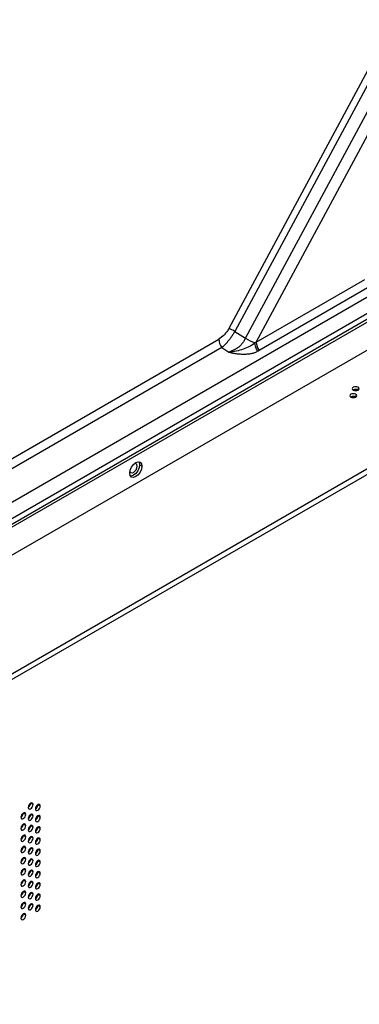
# Model space of a CAD drawing. Header units: millimetres. Extents: x 0 to 1118, y 0 to 864.
# Tile 333 of 438: x 971 to 980, y 671 to 700. Entities that reach past the tile are written whole.
import ezdxf

# ---------------------------------------------------------------- set-up
doc = ezdxf.new("R2010")
doc.units = ezdxf.units.MM

msp = doc.modelspace()

# ---------------------------------------------------------------- linework, layer by layer
at = {"color": 7, "linetype": 'Continuous', "lineweight": 25}
for p, q in [((987.8979, 711.6712), (976.6155, 690.6883)), ((988.0715, 711.5838), (976.7891, 690.6009)), ((977.1029, 690.4025), (987.3865, 709.5278)), ((977.4115, 690.2926), (987.4901, 709.0367)), ((1010.8293, 708.3799), (936.3002, 665.3552)), ((1010.9, 708.3391), (936.3709, 665.3144)), ((1011.1121, 707.645), (936.1588, 664.3754)), ((1014.0395, 705.8734), (939.2276, 662.6854)), ((1014.1102, 705.7509), (939.2983, 662.5629)), ((949.9524, 673.8897), (996.8942, 700.9886)), ((997.0356, 700.5803), (950.0939, 673.4814)), ((977.4115, 690.2926), (980.5728, 692.1176)), ((980.6577, 691.8726), (977.4963, 690.0476)), ((976.7891, 690.6009), (977.1029, 690.4025)), ((969.3954, 686.3794), (976.3198, 690.3768)), ((976.4047, 690.1318), (969.4803, 686.1344)), ((976.4047, 690.1318), (976.6173, 689.9974)), ((974.0102, 686.7165), (974.0809, 686.6756)), ((970.906, 676.8086), (970.8353, 676.8494)), ((971.1182, 676.7678), (971.0474, 676.8086)), ((970.6939, 676.5228), (970.6232, 676.5637)), ((970.906, 676.482), (970.8353, 676.5228)), ((971.1182, 676.4411), (971.0474, 676.482)), ((970.6939, 676.1962), (970.6232, 676.237)), ((970.906, 676.1554), (970.8353, 676.1962)), ((971.1182, 676.1145), (971.0474, 676.1554)), ((970.6939, 675.8696), (970.6232, 675.9104)), ((970.906, 675.8288), (970.8353, 675.8696)), ((970.6939, 675.543), (970.6232, 675.5838)), ((971.1182, 675.7879), (971.0474, 675.8287)), ((970.906, 675.5021), (970.8353, 675.543)), ((971.1182, 675.4613), (971.0474, 675.5021)), ((970.6939, 675.2164), (970.6232, 675.2572)), ((970.906, 675.1755), (970.8353, 675.2164)), ((971.1182, 675.1347), (971.0474, 675.1755)), ((970.6939, 674.8898), (970.6232, 674.9306)), ((970.906, 674.8489), (970.8353, 674.8897)), ((971.1182, 674.8081), (971.0474, 674.8489)), ((970.6939, 674.5631), (970.6232, 674.604)), ((970.906, 674.5223), (970.8353, 674.5631)), ((971.1182, 674.4815), (971.0474, 674.5223)), ((970.6939, 674.2365), (970.6232, 674.2773)), ((970.906, 674.1957), (970.8353, 674.2365)), ((971.1182, 674.1548), (971.0474, 674.1957)), ((970.6939, 673.9099), (970.6232, 673.9507)), ((970.906, 673.8691), (970.8353, 673.9099)), ((971.1182, 673.8282), (971.0474, 673.869)), ((970.6939, 673.5833), (970.6232, 673.6241))]:
    msp.add_line(p, q, dxfattribs=at)
at = {"color": 8, "linetype": 'Continuous', "lineweight": 25}
for p, q in [((980.3812, 688.9738), (980.3812, 688.8921)), ((980.3105, 688.7697), (980.3105, 688.688))]:
    msp.add_line(p, q, dxfattribs=at)
at = {"color": 7, "linetype": 'Continuous', "lineweight": 25, "flags": 128}
for points in [[(980.3105, 688.7697), (980.2781, 688.7822), (980.2398, 688.7866), (980.2016, 688.7822), (980.1691, 688.7697), (980.1474, 688.7509), (980.1398, 688.7288), (980.1474, 688.7067), (980.1691, 688.688)], [(980.3812, 688.9738), (980.3488, 688.9863), (980.3105, 688.9907), (980.2723, 688.9863), (980.2398, 688.9738), (980.2182, 688.955), (980.2105, 688.9329), (980.2182, 688.9108), (980.2398, 688.8921)], [(980.2398, 688.8921), (980.2723, 688.8796), (980.3105, 688.8752), (980.3488, 688.8796), (980.3812, 688.8921), (980.4029, 688.9108), (980.4105, 688.9329), (980.4029, 688.955), (980.3812, 688.9738)], [(980.1691, 688.688), (980.2016, 688.6755), (980.2398, 688.6711), (980.2781, 688.6755), (980.3105, 688.688), (980.3322, 688.7067), (980.3398, 688.7288), (980.3322, 688.7509), (980.3105, 688.7697)], [(973.7274, 686.4715), (973.7408, 686.5574), (973.7792, 686.6458), (973.8365, 686.7231), (973.9042, 686.7777), (973.9718, 686.8012), (974.0292, 686.7901), (974.0675, 686.746), (974.0809, 686.6756)], [(973.9887, 686.8017), (973.9968, 686.7868), (974.0102, 686.7165)], [(974.0809, 686.6756), (974.0675, 686.5897), (974.0292, 686.5014), (973.9718, 686.424), (973.9042, 686.3694), (973.8365, 686.3459), (973.7792, 686.3571), (973.7408, 686.4012), (973.7274, 686.4715)], [(973.7319, 686.5203), (973.7354, 686.511), (973.7584, 686.4845), (973.7929, 686.4778), (973.8334, 686.4919), (973.874, 686.5247), (973.9084, 686.5711), (973.9314, 686.6241), (973.9395, 686.6756)], [(974.0102, 686.7165), (973.9968, 686.6306), (973.9584, 686.5422), (973.9011, 686.4649), (973.8334, 686.4103), (973.7658, 686.3868), (973.7489, 686.3863)], [(973.9395, 686.6756), (973.9314, 686.7178), (973.9084, 686.7443), (973.874, 686.751), (973.8642, 686.7494)], [(970.906, 676.8086), (970.9006, 676.8368), (970.8853, 676.8544), (970.8624, 676.8589), (970.8353, 676.8494), (970.8082, 676.8276), (970.7853, 676.7967), (970.77, 676.7613), (970.7646, 676.727)], [(970.7646, 676.727), (970.77, 676.6988), (970.7853, 676.6812), (970.8082, 676.6767), (970.8353, 676.6861), (970.8624, 676.708), (970.8853, 676.7389), (970.9006, 676.7743), (970.906, 676.8086)], [(971.1182, 676.7678), (971.1128, 676.7959), (971.0974, 676.8135), (971.0745, 676.818), (971.0474, 676.8086), (971.0204, 676.7868), (970.9974, 676.7558), (970.9821, 676.7205), (970.9767, 676.6861)], [(970.9767, 676.6861), (970.9821, 676.658), (970.9974, 676.6403), (971.0204, 676.6359), (971.0474, 676.6453), (971.0745, 676.6671), (971.0974, 676.6981), (971.1128, 676.7334), (971.1182, 676.7678)], [(970.6939, 676.5228), (970.6885, 676.551), (970.6732, 676.5686), (970.6502, 676.5731), (970.6232, 676.5637), (970.5961, 676.5418), (970.5732, 676.5109), (970.5578, 676.4756), (970.5525, 676.4412)], [(970.5525, 676.4412), (970.5578, 676.4131), (970.5732, 676.3954), (970.5961, 676.391), (970.6232, 676.4004), (970.6502, 676.4222), (970.6732, 676.4531), (970.6885, 676.4885), (970.6939, 676.5228)], [(970.906, 676.482), (970.9006, 676.5101), (970.8853, 676.5278), (970.8624, 676.5322), (970.8353, 676.5228), (970.8082, 676.501), (970.7853, 676.47), (970.77, 676.4347), (970.7646, 676.4004)], [(970.7646, 676.4004), (970.77, 676.3722), (970.7853, 676.3546), (970.8082, 676.3501), (970.8353, 676.3595), (970.8624, 676.3814), (970.8853, 676.4123), (970.9006, 676.4476), (970.906, 676.482)], [(971.1182, 676.4411), (971.1128, 676.4693), (971.0974, 676.4869), (971.0745, 676.4914), (971.0474, 676.482), (971.0204, 676.4601), (970.9974, 676.4292), (970.9821, 676.3939), (970.9767, 676.3595)], [(970.6939, 676.1962), (970.6885, 676.2244), (970.6732, 676.242), (970.6502, 676.2465), (970.6232, 676.2371), (970.5961, 676.2152), (970.5732, 676.1843), (970.5578, 676.1489), (970.5525, 676.1146)], [(970.5525, 676.1146), (970.5578, 676.0864), (970.5732, 676.0688), (970.5961, 676.0643), (970.6232, 676.0738), (970.6502, 676.0956), (970.6732, 676.1265), (970.6885, 676.1619), (970.6939, 676.1962)], [(970.906, 676.1554), (970.9006, 676.1835), (970.8853, 676.2012), (970.8624, 676.2056), (970.8353, 676.1962), (970.8082, 676.1744), (970.7853, 676.1434), (970.77, 676.1081), (970.7646, 676.0737)], [(970.7646, 676.0737), (970.77, 676.0456), (970.7853, 676.028), (970.8082, 676.0235), (970.8353, 676.0329), (970.8624, 676.0547), (970.8853, 676.0857), (970.9006, 676.121), (970.906, 676.1554)], [(970.9767, 676.3595), (970.9821, 676.3314), (970.9974, 676.3137), (971.0204, 676.3093), (971.0474, 676.3187), (971.0745, 676.3405), (971.0974, 676.3715), (971.1128, 676.4068), (971.1182, 676.4411)], [(971.1182, 676.1145), (971.1128, 676.1427), (971.0974, 676.1603), (971.0745, 676.1648), (971.0474, 676.1554), (971.0204, 676.1335), (970.9974, 676.1026), (970.9821, 676.0672), (970.9767, 676.0329)], [(970.6939, 675.8696), (970.6885, 675.8978), (970.6732, 675.9154), (970.6502, 675.9199), (970.6232, 675.9104), (970.5961, 675.8886), (970.5732, 675.8577), (970.5578, 675.8223), (970.5525, 675.788)], [(970.5525, 675.788), (970.5578, 675.7598), (970.5732, 675.7422), (970.5961, 675.7377), (970.6232, 675.7471), (970.6502, 675.769), (970.6732, 675.7999), (970.6885, 675.8353), (970.6939, 675.8696)], [(970.906, 675.8288), (970.9006, 675.8569), (970.8853, 675.8745), (970.8624, 675.879), (970.8353, 675.8696), (970.8082, 675.8478), (970.7853, 675.8168), (970.77, 675.7815), (970.7646, 675.7471)], [(970.9767, 676.0329), (970.9821, 676.0048), (970.9974, 675.9871), (971.0204, 675.9827), (971.0474, 675.9921), (971.0745, 676.0139), (971.0974, 676.0448), (971.1128, 676.0802), (971.1182, 676.1145)], [(970.6939, 675.543), (970.6885, 675.5711), (970.6732, 675.5888), (970.6502, 675.5932), (970.6232, 675.5838), (970.5961, 675.562), (970.5732, 675.531), (970.5578, 675.4957), (970.5525, 675.4614)], [(970.7646, 675.7471), (970.77, 675.719), (970.7853, 675.7013), (970.8082, 675.6969), (970.8353, 675.7063), (970.8624, 675.7281), (970.8853, 675.7591), (970.9006, 675.7944), (970.906, 675.8288)], [(971.1182, 675.7879), (971.1128, 675.8161), (971.0974, 675.8337), (971.0745, 675.8382), (971.0474, 675.8288), (971.0204, 675.8069), (970.9974, 675.776), (970.9821, 675.7406), (970.9767, 675.7063)], [(970.9767, 675.7063), (970.9821, 675.6781), (970.9974, 675.6605), (971.0204, 675.656), (971.0474, 675.6654), (971.0745, 675.6873), (971.0974, 675.7182), (971.1128, 675.7536), (971.1182, 675.7879)], [(970.5525, 675.4614), (970.5578, 675.4332), (970.5732, 675.4156), (970.5961, 675.4111), (970.6232, 675.4205), (970.6502, 675.4424), (970.6732, 675.4733), (970.6885, 675.5086), (970.6939, 675.543)], [(970.906, 675.5021), (970.9006, 675.5303), (970.8853, 675.5479), (970.8624, 675.5524), (970.8353, 675.543), (970.8082, 675.5211), (970.7853, 675.4902), (970.77, 675.4549), (970.7646, 675.4205)], [(970.7646, 675.4205), (970.77, 675.3924), (970.7853, 675.3747), (970.8082, 675.3703), (970.8353, 675.3797), (970.8624, 675.4015), (970.8853, 675.4325), (970.9006, 675.4678), (970.906, 675.5021)], [(971.1182, 675.4613), (971.1128, 675.4894), (971.0974, 675.5071), (971.0745, 675.5115), (971.0474, 675.5021), (971.0204, 675.4803), (970.9974, 675.4494), (970.9821, 675.414), (970.9767, 675.3797)], [(970.9767, 675.3797), (970.9821, 675.3515), (970.9974, 675.3339), (971.0204, 675.3294), (971.0474, 675.3388), (971.0745, 675.3607), (971.0974, 675.3916), (971.1128, 675.4269), (971.1182, 675.4613)], [(970.6939, 675.2164), (970.6885, 675.2445), (970.6732, 675.2622), (970.6502, 675.2666), (970.6232, 675.2572), (970.5961, 675.2354), (970.5732, 675.2044), (970.5578, 675.1691), (970.5525, 675.1347)], [(970.5525, 675.1347), (970.5578, 675.1066), (970.5732, 675.089), (970.5961, 675.0845), (970.6232, 675.0939), (970.6502, 675.1157), (970.6732, 675.1467), (970.6885, 675.182), (970.6939, 675.2164)], [(970.906, 675.1755), (970.9006, 675.2037), (970.8853, 675.2213), (970.8624, 675.2258), (970.8353, 675.2164), (970.8082, 675.1945), (970.7853, 675.1636), (970.77, 675.1282), (970.7646, 675.0939)], [(970.7646, 675.0939), (970.77, 675.0657), (970.7853, 675.0481), (970.8082, 675.0437), (970.8353, 675.0531), (970.8624, 675.0749), (970.8853, 675.1058), (970.9006, 675.1412), (970.906, 675.1755)], [(971.1182, 675.1347), (971.1128, 675.1628), (971.0974, 675.1805), (971.0745, 675.1849), (971.0474, 675.1755), (971.0204, 675.1537), (970.9974, 675.1227), (970.9821, 675.0874), (970.9767, 675.053)], [(970.9767, 675.053), (970.9821, 675.0249), (970.9974, 675.0073), (971.0204, 675.0028), (971.0474, 675.0122), (971.0745, 675.034), (971.0974, 675.065), (971.1128, 675.1003), (971.1182, 675.1347)], [(970.6939, 674.8898), (970.6885, 674.9179), (970.6732, 674.9355), (970.6502, 674.94), (970.6232, 674.9306), (970.5961, 674.9088), (970.5732, 674.8778), (970.5578, 674.8425), (970.5525, 674.8081)], [(970.5525, 674.8081), (970.5578, 674.78), (970.5732, 674.7623), (970.5961, 674.7579), (970.6232, 674.7673), (970.6502, 674.7891), (970.6732, 674.8201), (970.6885, 674.8554), (970.6939, 674.8898)], [(970.906, 674.8489), (970.9006, 674.8771), (970.8853, 674.8947), (970.8624, 674.8992), (970.8353, 674.8897), (970.8082, 674.8679), (970.7853, 674.837), (970.77, 674.8016), (970.7646, 674.7673)], [(970.7646, 674.7673), (970.77, 674.7391), (970.7853, 674.7215), (970.8082, 674.717), (970.8353, 674.7264), (970.8624, 674.7483), (970.8853, 674.7792), (970.9006, 674.8146), (970.906, 674.8489)], [(971.1182, 674.8081), (971.1128, 674.8362), (971.0974, 674.8539), (971.0745, 674.8583), (971.0474, 674.8489), (971.0204, 674.8271), (970.9974, 674.7961), (970.9821, 674.7608), (970.9767, 674.7264)], [(970.9767, 674.7264), (970.9821, 674.6983), (970.9974, 674.6806), (971.0204, 674.6762), (971.0474, 674.6856), (971.0745, 674.7074), (971.0974, 674.7384), (971.1128, 674.7737), (971.1182, 674.8081)], [(970.6939, 674.5631), (970.6885, 674.5913), (970.6732, 674.6089), (970.6502, 674.6134), (970.6232, 674.604), (970.5961, 674.5821), (970.5732, 674.5512), (970.5578, 674.5159), (970.5525, 674.4815)], [(970.5525, 674.4815), (970.5578, 674.4534), (970.5732, 674.4357), (970.5961, 674.4313), (970.6232, 674.4407), (970.6502, 674.4625), (970.6732, 674.4935), (970.6885, 674.5288), (970.6939, 674.5631)], [(970.906, 674.5223), (970.9006, 674.5504), (970.8853, 674.5681), (970.8624, 674.5725), (970.8353, 674.5631), (970.8082, 674.5413), (970.7853, 674.5104), (970.77, 674.475), (970.7646, 674.4407)], [(970.7646, 674.4407), (970.77, 674.4125), (970.7853, 674.3949), (970.8082, 674.3904), (970.8353, 674.3998), (970.8624, 674.4217), (970.8853, 674.4526), (970.9006, 674.4879), (970.906, 674.5223)], [(971.1182, 674.4815), (971.1128, 674.5096), (971.0974, 674.5272), (971.0745, 674.5317), (971.0474, 674.5223), (971.0204, 674.5004), (970.9974, 674.4695), (970.9821, 674.4342), (970.9767, 674.3998)], [(970.9767, 674.3998), (970.9821, 674.3717), (970.9974, 674.354), (971.0204, 674.3496), (971.0474, 674.359), (971.0745, 674.3808), (971.0974, 674.4118), (971.1128, 674.4471), (971.1182, 674.4815)], [(970.6939, 674.2365), (970.6885, 674.2647), (970.6732, 674.2823), (970.6502, 674.2868), (970.6232, 674.2774), (970.5961, 674.2555), (970.5732, 674.2246), (970.5578, 674.1892), (970.5525, 674.1549)], [(970.5525, 674.1549), (970.5578, 674.1267), (970.5732, 674.1091), (970.5961, 674.1046), (970.6232, 674.1141), (970.6502, 674.1359), (970.6732, 674.1668), (970.6885, 674.2022), (970.6939, 674.2365)], [(970.906, 674.1957), (970.9006, 674.2238), (970.8853, 674.2415), (970.8624, 674.2459), (970.8353, 674.2365), (970.8082, 674.2147), (970.7853, 674.1837), (970.77, 674.1484), (970.7646, 674.114)], [(970.7646, 674.114), (970.77, 674.0859), (970.7853, 674.0683), (970.8082, 674.0638), (970.8353, 674.0732), (970.8624, 674.095), (970.8853, 674.126), (970.9006, 674.1613), (970.906, 674.1957)], [(971.1182, 674.1548), (971.1128, 674.183), (971.0974, 674.2006), (971.0745, 674.2051), (971.0474, 674.1957), (971.0204, 674.1738), (970.9974, 674.1429), (970.9821, 674.1075), (970.9767, 674.0732)], [(970.9767, 674.0732), (970.9821, 674.0451), (970.9974, 674.0274), (971.0204, 674.023), (971.0474, 674.0324), (971.0745, 674.0542), (971.0974, 674.0851), (971.1128, 674.1205), (971.1182, 674.1548)], [(970.6939, 673.9099), (970.6885, 673.9381), (970.6732, 673.9557), (970.6502, 673.9602), (970.6232, 673.9507), (970.5961, 673.9289), (970.5732, 673.898), (970.5578, 673.8626), (970.5525, 673.8283)], [(970.5525, 673.8283), (970.5578, 673.8001), (970.5732, 673.7825), (970.5961, 673.778), (970.6232, 673.7874), (970.6502, 673.8093), (970.6732, 673.8402), (970.6885, 673.8756), (970.6939, 673.9099)], [(970.906, 673.8691), (970.9006, 673.8972), (970.8853, 673.9148), (970.8624, 673.9193), (970.8353, 673.9099), (970.8082, 673.8881), (970.7853, 673.8571), (970.77, 673.8218), (970.7646, 673.7874)], [(970.7646, 673.7874), (970.77, 673.7593), (970.7853, 673.7416), (970.8082, 673.7372), (970.8353, 673.7466), (970.8624, 673.7684), (970.8853, 673.7994), (970.9006, 673.8347), (970.906, 673.8691)], [(971.1182, 673.8282), (971.1128, 673.8564), (971.0974, 673.874), (971.0745, 673.8785), (971.0474, 673.8691), (971.0204, 673.8472), (970.9974, 673.8163), (970.9821, 673.7809), (970.9767, 673.7466)], [(970.6939, 673.5833), (970.6885, 673.6114), (970.6732, 673.6291), (970.6502, 673.6335), (970.6232, 673.6241), (970.5961, 673.6023), (970.5732, 673.5713), (970.5578, 673.536), (970.5525, 673.5017)], [(970.5525, 673.5017), (970.5578, 673.4735), (970.5732, 673.4559), (970.5961, 673.4514), (970.6232, 673.4608), (970.6502, 673.4827), (970.6732, 673.5136), (970.6885, 673.5489), (970.6939, 673.5833)], [(970.9767, 673.7466), (970.9821, 673.7184), (970.9974, 673.7008), (971.0204, 673.6963), (971.0474, 673.7057), (971.0745, 673.7276), (971.0974, 673.7585), (971.1128, 673.7939), (971.1182, 673.8282)]]:
    msp.add_lwpolyline(points, dxfattribs=at)
at = {"color": 7, "linetype": 'Continuous', "lineweight": 25}
for centre, radius, start, end in [((974.8929, 687.0515), 4.0241, 61.88806, 64.65537), ((976.7693, 690.3953), 0.4499, 182.36141, 215.85088), ((980.4621, 696.7057), 7.1425, 241.94524, 244.40313), ((977.861, 690.3111), 0.4499, 182.36147, 215.851), ((980.3105, 688.7556), 0.1537, 62.61002, 117.3846), ((980.2398, 688.5515), 0.1537, 62.61002, 117.3846), ((970.6818, 676.8564), 0.1537, 302.60548, 357.39452), ((970.8939, 676.8156), 0.1537, 302.60548, 357.39452), ((970.4697, 676.5706), 0.1537, 302.60548, 357.39452), ((970.6818, 676.5298), 0.1537, 302.60548, 357.39452), ((970.8939, 676.489), 0.1537, 302.60548, 357.39452), ((970.4697, 676.244), 0.1537, 302.60548, 357.39452), ((970.6818, 676.2032), 0.1537, 302.60548, 357.39452), ((970.8939, 676.1623), 0.1537, 302.60548, 357.39452), ((970.4697, 675.9174), 0.1537, 302.60548, 357.39452), ((970.6818, 675.8766), 0.1537, 302.60548, 357.39452), ((970.4697, 675.5908), 0.1537, 302.60548, 357.39452), ((970.8939, 675.8357), 0.1537, 302.60548, 357.39452), ((970.6818, 675.55), 0.1537, 302.60548, 357.39452), ((970.8939, 675.5091), 0.1537, 302.60548, 357.39452), ((970.4697, 675.2642), 0.1537, 302.60548, 357.39452), ((970.6818, 675.2233), 0.1537, 302.60548, 357.39452), ((970.8939, 675.1825), 0.1537, 302.60548, 357.39452), ((970.4697, 674.9376), 0.1537, 302.60548, 357.39452), ((970.6818, 674.8967), 0.1537, 302.60548, 357.39452), ((970.8939, 674.8559), 0.1537, 302.60548, 357.39452), ((970.4697, 674.611), 0.1537, 302.60548, 357.39452), ((970.6818, 674.5701), 0.1537, 302.60548, 357.39452), ((970.8939, 674.5293), 0.1537, 302.60548, 357.39452), ((970.4697, 674.2843), 0.1537, 302.60548, 357.39452), ((970.6818, 674.2435), 0.1537, 302.60548, 357.39452), ((970.8939, 674.2026), 0.1537, 302.60548, 357.39452), ((970.4697, 673.9577), 0.1537, 302.60548, 357.39452), ((970.6818, 673.9169), 0.1537, 302.60548, 357.39452), ((970.8939, 673.876), 0.1537, 302.60548, 357.39452), ((970.4697, 673.6311), 0.1537, 302.60548, 357.39452)]:
    msp.add_arc(centre, radius, start, end, dxfattribs=at)
for points, knots in [([(976.6155, 690.6883), (976.5973, 690.6545), (976.5767, 690.6218), (976.532, 690.5602), (976.5077, 690.5313), (976.4314, 690.452), (976.3758, 690.4091), (976.3198, 690.3768)], [0, 0, 0, 0, 0.25, 0.25, 0.5, 0.5, 1, 1, 1, 1]), ([(976.4047, 690.1318), (976.4113, 690.1374), (976.4246, 690.1485), (976.4444, 690.166), (976.4642, 690.184), (976.4839, 690.2026), (976.5034, 690.2217), (976.5228, 690.2414), (976.542, 690.2615), (976.5609, 690.2821), (976.5796, 690.3031), (976.598, 690.3246), (976.6161, 690.3465), (976.6339, 690.3687), (976.6514, 690.3912), (976.6684, 690.414), (976.685, 690.437), (976.7013, 690.4602), (976.717, 690.4835), (976.7324, 690.5069), (976.7473, 690.5304), (976.7617, 690.554), (976.7756, 690.5774), (976.7846, 690.5931), (976.7891, 690.6009)], [0, 0, 0, 0, 0.0489541, 0.0976212, 0.1459871, 0.1940447, 0.2417939, 0.2892326, 0.3363485, 0.3831349, 0.4295928, 0.4757272, 0.5215257, 0.5669709, 0.6120522, 0.6567651, 0.7011018, 0.7450487, 0.7885958, 0.8317368, 0.8744634, 0.9167599, 0.9586104, 1, 1, 1, 1]), ([(977.1029, 690.4025), (977.0981, 690.3943), (977.0885, 690.3777), (977.0732, 690.3525), (977.0568, 690.3267), (977.0393, 690.3004), (977.0205, 690.2737), (976.9975, 690.2428), (976.9716, 690.2113), (976.9446, 690.1828), (976.923, 690.1623), (976.903, 690.1453), (976.8823, 690.13), (976.8589, 690.114), (976.8348, 690.0991), (976.8103, 690.0853), (976.786, 690.0731), (976.7607, 690.0607), (976.7327, 690.0468), (976.6993, 690.031), (976.6601, 690.0138), (976.6322, 690.0031), (976.6173, 689.9974)], [0, 0, 0, 0, 0.0406751, 0.08290714, 0.12673082, 0.17218893, 0.21934647, 0.26828476, 0.33997656, 0.39828988, 0.44299247, 0.47387544, 0.51739258, 0.56115757, 0.60518325, 0.649477, 0.69403991, 0.73466702, 0.78531869, 0.84624149, 0.91770143, 1, 1, 1, 1]), ([(977.3763, 690.2642), (977.3276, 690.2267), (977.2741, 690.1928), (977.1588, 690.1324), (977.0969, 690.1057), (976.9668, 690.06), (976.8985, 690.041), (976.7591, 690.0123), (976.6882, 690.0026), (976.6173, 689.9974)], [0, 0, 0, 0, 0.25, 0.25, 0.5, 0.5, 0.75, 0.75, 1, 1, 1, 1]), ([(977.4516, 690.0237), (977.429, 690.0598), (977.4094, 690.1016), (977.383, 690.1859), (977.3764, 690.2279), (977.3763, 690.2642)], [0, 0, 0, 0, 0.5, 0.5, 1, 1, 1, 1]), ([(976.6173, 689.9974), (976.6295, 689.9942), (976.6542, 689.9878), (976.6919, 689.979), (976.7306, 689.9708), (976.7704, 689.9634), (976.8113, 689.9568), (976.857, 689.9506), (976.9104, 689.9452), (976.9695, 689.9414), (977.0303, 689.9398), (977.0882, 689.9405), (977.145, 689.9434), (977.1993, 689.9483), (977.2504, 689.9554), (977.2978, 689.9648), (977.3411, 689.9761), (977.381, 689.9897), (977.4177, 690.0052), (977.4404, 690.0176), (977.4516, 690.0237)], [0, 0, 0, 0, 0.0418432, 0.0848643, 0.1290861, 0.1745385, 0.2212587, 0.269276, 0.3314696, 0.4054264, 0.4739747, 0.5431065, 0.6090094, 0.6752282, 0.737483, 0.7948334, 0.8510625, 0.9016912, 0.9517818, 1, 1, 1, 1])]:
    msp.add_open_spline(points, degree=3, knots=knots, dxfattribs=at)
for points in [[(977.4115, 690.2926), (977.3999, 690.2827), (977.3882, 690.2733), (977.3763, 690.2642)], [(977.4516, 690.0237), (977.4666, 690.0311), (977.4815, 690.0391), (977.4963, 690.0476)]]:
    msp.add_open_spline(points, degree=3, dxfattribs=at)

doc.saveas('drawing.dxf')
